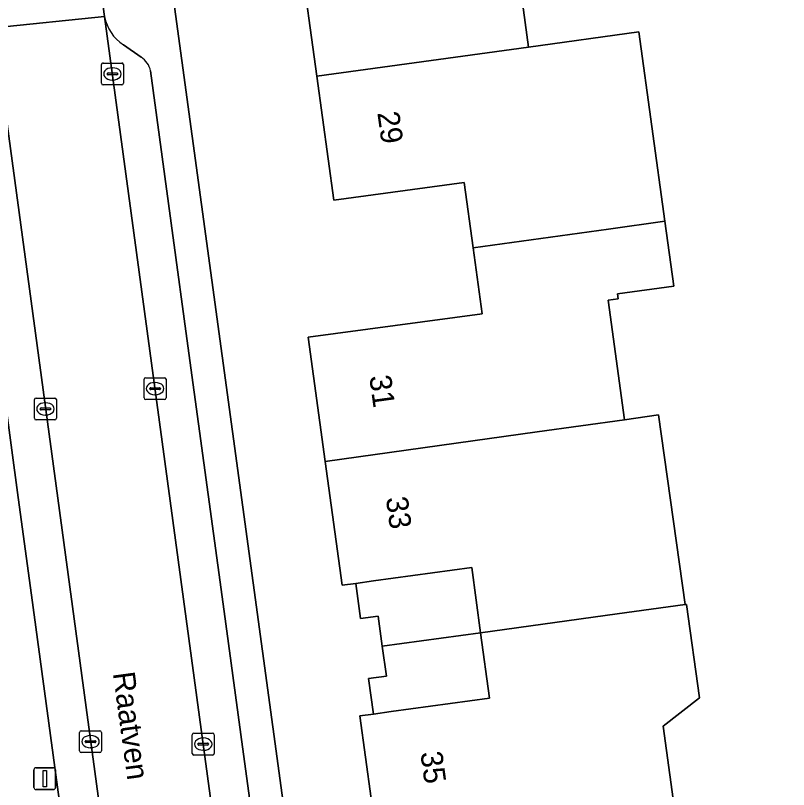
# Model space of a CAD drawing. Extents: x 163426 to 164192, y 380329 to 381641.
# Drawn here: x 163596.37 to 163631.77, y 381058.23 to 381093.66 of the extents above; entities that cross this region are included whole.
import ezdxf

# ---------------------------------------------------------------- set-up
doc = ezdxf.new("R2010")
doc.units = 0
for name, color, linetype in [('IMGEO_Erf', 7, 'Continuous'), ('IMGEO_Kolk', 7, 'Continuous'), ('IMGEO_Lichtmast', 7, 'Continuous'), ('IMGEO_Openbare_ruimte_label', 7, 'Continuous'), ('IMGEO_Pand', 7, 'Continuous'), ('IMGEO_Pand_nummerreeks', 7, 'Continuous'), ('IMGEO_Pand_overbouw', 7, 'Continuous'), ('IMGEO_Parkeervlak_open', 7, 'Continuous'), ('IMGEO_Rijbaan_lokaal_open', 7, 'Continuous'), ('IMGEO_Voetpad_open', 7, 'Continuous')]:
    doc.layers.add(name, color=color, linetype=linetype)

msp = doc.modelspace()

# ---------------------------------------------------------------- linework, layer by layer
at = {"layer": 'IMGEO_Erf'}
for points in [[(163603.447, 381095.786), (163603.525, 381095.083), (163616.544, 380999.748), (163619.246, 380999.933), (163622.549, 381000.159), (163633.697, 381000.898), (163646.569, 381001.751), (163692.559, 381007.908), (163662.718, 381103.781)], [(163619.099, 381097.867), (163619.872, 381092.211), (163624.924, 381092.905), (163626.109, 381084.236), (163626.515, 381081.268), (163623.936, 381080.916), (163623.967, 381080.687), (163623.513, 381080.625), (163624.261, 381075.155), (163625.819, 381075.374), (163627.037, 381066.693), (163627.104, 381066.702), (163627.689, 381062.421), (163626.032, 381061.128), (163626.49, 381057.778)], [(163612.915, 381055.926), (163612.142, 381061.594), (163612.766, 381061.679), (163612.546, 381063.304), (163613.358, 381063.414), (163613.172, 381064.788), (163612.987, 381066.159), (163612.175, 381066.049), (163611.957, 381067.662), (163611.333, 381067.577), (163610.558, 381073.249), (163609.783, 381078.926), (163617.74, 381080.003), (163617.33, 381083.027), (163616.925, 381086.02), (163610.948, 381085.211), (163610.168, 381090.878), (163609.388, 381096.539)]]:
    msp.add_lwpolyline(points, dxfattribs=at)
for points in [[(163613.172, 381064.788), (163617.675, 381065.397), (163617.265, 381068.389), (163612.77, 381067.774), (163611.957, 381067.662), (163612.175, 381066.049), (163612.987, 381066.159)], [(163612.766, 381061.679), (163613.579, 381061.791), (163618.084, 381062.407), (163617.675, 381065.397), (163613.172, 381064.788), (163613.358, 381063.414), (163612.546, 381063.304)]]:
    msp.add_lwpolyline(points, close=True, dxfattribs=at)
at = {"layer": 'IMGEO_Kolk'}
for p, q in [((163600.312, 381090.558), (163600.312, 381091.41)), ((163600.387, 381091.484), (163601.239, 381091.484)), ((163601.313, 381091.41), (163601.313, 381090.558)), ((163600.614, 381091.027), (163601.012, 381091.027)), ((163600.8, 381091.264), (163600.825, 381091.264)), ((163600.571, 381090.978), (163600.571, 381090.99)), ((163601.009, 381090.941), (163600.611, 381090.941)), ((163600.823, 381090.704), (163600.798, 381090.704)), ((163601.055, 381090.99), (163601.055, 381090.978)), ((163601.239, 381090.484), (163600.387, 381090.484)), ((163602.265, 381076.152), (163602.265, 381077.004)), ((163602.34, 381077.078), (163603.192, 381077.078)), ((163602.753, 381076.858), (163602.778, 381076.858)), ((163603.266, 381077.004), (163603.266, 381076.152)), ((163602.524, 381076.572), (163602.524, 381076.584)), ((163602.962, 381076.535), (163602.564, 381076.535)), ((163602.567, 381076.621), (163602.965, 381076.621)), ((163603.008, 381076.584), (163603.008, 381076.572)), ((163597.319, 381076.148), (163598.171, 381076.148)), ((163602.776, 381076.298), (163602.751, 381076.298)), ((163597.244, 381075.222), (163597.244, 381076.074)), ((163597.732, 381075.928), (163597.757, 381075.928)), ((163598.245, 381076.074), (163598.245, 381075.222)), ((163603.192, 381076.078), (163602.34, 381076.078)), ((163597.503, 381075.642), (163597.503, 381075.654)), ((163597.941, 381075.605), (163597.543, 381075.605)), ((163597.546, 381075.691), (163597.944, 381075.691)), ((163597.987, 381075.654), (163597.987, 381075.642)), ((163598.171, 381075.148), (163597.319, 381075.148)), ((163597.755, 381075.368), (163597.73, 381075.368)), ((163599.385, 381060.917), (163600.237, 381060.917)), ((163599.31, 381059.991), (163599.31, 381060.843)), ((163599.798, 381060.697), (163599.823, 381060.697)), ((163600.311, 381060.843), (163600.311, 381059.991)), ((163604.471, 381059.879), (163604.471, 381060.731)), ((163604.546, 381060.805), (163605.398, 381060.805)), ((163604.959, 381060.585), (163604.984, 381060.585)), ((163605.472, 381060.731), (163605.472, 381059.879)), ((163599.569, 381060.411), (163599.569, 381060.423)), ((163600.007, 381060.374), (163599.609, 381060.374)), ((163599.612, 381060.46), (163600.01, 381060.46)), ((163600.053, 381060.423), (163600.053, 381060.411)), ((163604.73, 381060.299), (163604.73, 381060.311)), ((163605.168, 381060.262), (163604.77, 381060.262)), ((163604.773, 381060.348), (163605.171, 381060.348)), ((163605.214, 381060.311), (163605.214, 381060.299)), ((163600.237, 381059.917), (163599.385, 381059.917)), ((163599.821, 381060.137), (163599.796, 381060.137)), ((163604.982, 381060.025), (163604.957, 381060.025)), ((163605.398, 381059.805), (163604.546, 381059.805))]:
    msp.add_line(p, q, dxfattribs=at)
for points in [[(163600.312, 381090.558), (163600.312, 381091.41)], [(163600.387, 381091.484), (163601.239, 381091.484)], [(163601.313, 381091.41), (163601.313, 381090.558)], [(163601.239, 381090.484), (163600.387, 381090.484)], [(163602.265, 381076.152), (163602.265, 381077.004)], [(163602.34, 381077.078), (163603.192, 381077.078)], [(163603.266, 381077.004), (163603.266, 381076.152)], [(163597.319, 381076.148), (163598.171, 381076.148)], [(163597.244, 381075.222), (163597.244, 381076.074)], [(163598.245, 381076.074), (163598.245, 381075.222)], [(163603.192, 381076.078), (163602.34, 381076.078)], [(163598.171, 381075.148), (163597.319, 381075.148)], [(163599.385, 381060.917), (163600.237, 381060.917)], [(163599.31, 381059.991), (163599.31, 381060.843)], [(163600.311, 381060.843), (163600.311, 381059.991)], [(163604.471, 381059.879), (163604.471, 381060.731)], [(163604.546, 381060.805), (163605.398, 381060.805)], [(163605.472, 381060.731), (163605.472, 381059.879)], [(163600.237, 381059.917), (163599.385, 381059.917)], [(163605.398, 381059.805), (163604.546, 381059.805)]]:
    msp.add_lwpolyline(points, dxfattribs=at)
for centre, radius, start, end in [((163600.389, 381091.408), 0.0765, 91.552, 178.448), ((163600.389, 381091.408), 0.0765, 91.552, 178.448), ((163601.237, 381091.408), 0.0765, 1.552, 88.448), ((163601.237, 381091.408), 0.0765, 1.552, 88.448), ((163600.611, 381090.987), 0.0403, 85.8775, 175.7526), ((163601.016, 381090.989), 0.0386, 1.7309, 96.639), ((163600.608, 381090.977), 0.0366, 178.938, 274.7102), ((163601.012, 381090.984), 0.043, 264.8664, 352.4533), ((163600.389, 381090.56), 0.0765, 181.552, 268.448), ((163600.389, 381090.56), 0.0765, 181.552, 268.448), ((163601.237, 381090.56), 0.0765, 271.552, 358.448), ((163601.237, 381090.56), 0.0765, 271.552, 358.448), ((163602.342, 381077.002), 0.0765, 91.552, 178.448), ((163602.342, 381077.002), 0.0765, 91.552, 178.448), ((163603.19, 381077.002), 0.0765, 1.552, 88.448), ((163603.19, 381077.002), 0.0765, 1.552, 88.448), ((163602.564, 381076.581), 0.0403, 85.8775, 175.7526), ((163602.561, 381076.571), 0.0366, 178.938, 274.7102), ((163602.965, 381076.578), 0.043, 264.8664, 352.4533), ((163602.969, 381076.583), 0.0386, 1.7309, 96.639), ((163597.321, 381076.072), 0.0765, 91.552, 178.448), ((163597.321, 381076.072), 0.0765, 91.552, 178.448), ((163598.169, 381076.072), 0.0765, 1.552, 88.448), ((163598.169, 381076.072), 0.0765, 1.552, 88.448), ((163602.342, 381076.154), 0.0765, 181.552, 268.448), ((163602.342, 381076.154), 0.0765, 181.552, 268.448), ((163603.19, 381076.154), 0.0765, 271.552, 358.448), ((163603.19, 381076.154), 0.0765, 271.552, 358.448), ((163597.543, 381075.651), 0.0403, 85.8775, 175.7526), ((163597.54, 381075.641), 0.0366, 178.938, 274.7102), ((163597.944, 381075.648), 0.043, 264.8664, 352.4533), ((163597.948, 381075.653), 0.0386, 1.7309, 96.639), ((163597.321, 381075.224), 0.0765, 181.552, 268.448), ((163597.321, 381075.224), 0.0765, 181.552, 268.448), ((163598.169, 381075.224), 0.0765, 271.552, 358.448), ((163598.169, 381075.224), 0.0765, 271.552, 358.448), ((163599.387, 381060.841), 0.0765, 91.552, 178.448), ((163599.387, 381060.841), 0.0765, 91.552, 178.448), ((163600.235, 381060.841), 0.0765, 1.552, 88.448), ((163600.235, 381060.841), 0.0765, 1.552, 88.448), ((163604.548, 381060.729), 0.0765, 91.552, 178.448), ((163604.548, 381060.729), 0.0765, 91.552, 178.448), ((163605.396, 381060.729), 0.0765, 1.552, 88.448), ((163605.396, 381060.729), 0.0765, 1.552, 88.448), ((163599.609, 381060.42), 0.0403, 85.8775, 175.7526), ((163599.606, 381060.41), 0.0366, 178.938, 274.7102), ((163600.01, 381060.417), 0.043, 264.8664, 352.4533), ((163600.014, 381060.422), 0.0386, 1.7309, 96.639), ((163604.77, 381060.308), 0.0403, 85.8775, 175.7526), ((163604.767, 381060.298), 0.0366, 178.938, 274.7102), ((163605.171, 381060.305), 0.043, 264.8664, 352.4533), ((163605.175, 381060.31), 0.0386, 1.7309, 96.639), ((163599.387, 381059.993), 0.0765, 181.552, 268.448), ((163599.387, 381059.993), 0.0765, 181.552, 268.448), ((163600.235, 381059.993), 0.0765, 271.552, 358.448), ((163600.235, 381059.993), 0.0765, 271.552, 358.448), ((163604.548, 381059.881), 0.0765, 181.552, 268.448), ((163604.548, 381059.881), 0.0765, 181.552, 268.448), ((163605.396, 381059.881), 0.0765, 271.552, 358.448), ((163605.396, 381059.881), 0.0765, 271.552, 358.448)]:
    msp.add_arc(centre, radius, start, end, dxfattribs=at)
for centre, major_axis, ratio, start_param, end_param in [((163600.799, 381090.984), (-0.387, 0.002), 0.722429, 4.712389, 7.853982), ((163600.824, 381090.984), (-0.39, 0.002), 0.717154, 1.570796, 4.712389), ((163602.752, 381076.578), (-0.387, 0.002), 0.722429, 4.712389, 7.853982), ((163602.777, 381076.578), (-0.39, 0.002), 0.717154, 1.570796, 4.712389), ((163597.731, 381075.648), (-0.387, 0.002), 0.722429, 4.712389, 7.853982), ((163597.756, 381075.648), (-0.39, 0.002), 0.717154, 1.570796, 4.712389), ((163599.797, 381060.417), (-0.387, 0.002), 0.722429, 4.712389, 7.853982), ((163599.822, 381060.417), (-0.39, 0.002), 0.717154, 1.570796, 4.712389), ((163604.958, 381060.305), (-0.387, 0.002), 0.722429, 4.712389, 7.853982), ((163604.983, 381060.305), (-0.39, 0.002), 0.717154, 1.570796, 4.712389)]:
    msp.add_ellipse(centre, major_axis=major_axis, ratio=ratio, start_param=start_param, end_param=end_param, dxfattribs=at)
at = {"layer": 'IMGEO_Lichtmast'}
for p, q in [((163597.221, 381058.325), (163597.221, 381059.125)), ((163597.221, 381059.125), (163597.221, 381058.325)), ((163597.321, 381059.225), (163598.111, 381059.225)), ((163598.111, 381059.225), (163597.321, 381059.225)), ((163598.211, 381059.125), (163598.211, 381058.325)), ((163598.211, 381058.325), (163598.211, 381059.125)), ((163598.111, 381058.225), (163597.321, 381058.225)), ((163597.321, 381058.225), (163598.111, 381058.225))]:
    msp.add_line(p, q, dxfattribs=at)
msp.add_lwpolyline([(163597.641, 381059.1), (163597.791, 381059.1), (163597.791, 381058.35), (163597.641, 381058.35), (163597.641, 381059.1)], dxfattribs=at)
for centre, start, end in [((163597.321, 381059.125), 90, 180), ((163597.321, 381059.125), 90, 180), ((163598.111, 381059.125), 0, 90), ((163598.111, 381059.125), 360, 90), ((163597.321, 381058.325), 180, 270), ((163597.321, 381058.325), 180, 270), ((163598.111, 381058.325), 270, 0), ((163598.111, 381058.325), 270, 0)]:
    msp.add_arc(centre, 0.1, start, end, dxfattribs=at)
at = {"layer": 'IMGEO_Pand'}
for points in [[(163619.872, 381092.211), (163619.099, 381097.867), (163609.388, 381096.539), (163610.168, 381090.878)], [(163619.872, 381092.211), (163610.168, 381090.878), (163610.948, 381085.211), (163616.925, 381086.02), (163617.33, 381083.027), (163623.53, 381083.881), (163626.109, 381084.236), (163624.924, 381092.905)], [(163623.513, 381080.625), (163623.967, 381080.687), (163623.936, 381080.916), (163626.515, 381081.268), (163626.109, 381084.236), (163623.53, 381083.881), (163617.33, 381083.027), (163617.74, 381080.003), (163609.783, 381078.926), (163610.558, 381073.249), (163620.262, 381074.594), (163624.261, 381075.155)], [(163624.261, 381075.155), (163620.262, 381074.594), (163610.558, 381073.249), (163611.333, 381067.577), (163611.957, 381067.662), (163612.77, 381067.774), (163617.265, 381068.389), (163617.675, 381065.397), (163623.921, 381066.267), (163627.037, 381066.693), (163625.819, 381075.374)], [(163627.689, 381062.421), (163627.104, 381066.702), (163627.037, 381066.693), (163623.921, 381066.267), (163617.675, 381065.397), (163618.084, 381062.407), (163613.579, 381061.791), (163612.766, 381061.679), (163612.142, 381061.594), (163612.915, 381055.926), (163626.49, 381057.778), (163626.032, 381061.128)]]:
    msp.add_lwpolyline(points, close=True, dxfattribs=at)
at = {"layer": 'IMGEO_Pand_overbouw'}
for points in [[(163611.957, 381067.662), (163612.175, 381066.049), (163612.987, 381066.159), (163613.172, 381064.788), (163617.675, 381065.397), (163617.265, 381068.389), (163612.77, 381067.774)], [(163617.675, 381065.397), (163613.172, 381064.788), (163613.358, 381063.414), (163612.546, 381063.304), (163612.766, 381061.679), (163613.579, 381061.791), (163618.084, 381062.407)]]:
    msp.add_lwpolyline(points, close=True, dxfattribs=at)
at = {"layer": 'IMGEO_Parkeervlak_open'}
for points in [[(163600.456, 381093.608), (163612.89, 381001.887)], [(163607.888, 381000.887), (163595.38, 381093.094)], [(163602.125, 381091.747), (163601.312, 381092.32)], [(163614.308, 381004.828), (163613.764, 381008.821), (163612.952, 381014.784), (163611.396, 381026.213), (163610.583, 381032.181), (163609.03, 381043.582), (163608.218, 381049.545), (163606.694, 381060.738), (163605.881, 381066.706), (163604.315, 381078.206), (163603.505, 381084.153), (163602.556, 381091.119)], [(163593.989, 381090.174), (163596.472, 381071.828), (163597.185, 381066.558), (163602.552, 381026.894), (163603.261, 381021.656), (163605.735, 381003.371)]]:
    msp.add_lwpolyline(points, dxfattribs=at)
for centre, radius, start, end in [((163602.343, 381093.934), 1.915, 189.7891, 237.4267), ((163601.655, 381090.963), 0.914, 9.8511, 59.073)]:
    msp.add_arc(centre, radius, start, end, dxfattribs=at)
at = {"layer": 'IMGEO_Rijbaan_lokaal_open'}
msp.add_lwpolyline([(163595.104, 381094.65), (163595.241, 381094.091), (163595.38, 381093.094), (163600.456, 381093.608), (163600.309, 381094.615), (163600.307, 381094.989), (163600.306, 381095.362)], dxfattribs=at)
msp.add_lwpolyline([(163608.008, 381000), (163613.059, 381000.578), (163613.016, 381000.89), (163612.89, 381001.887), (163600.456, 381093.608), (163595.38, 381093.094), (163607.888, 381000.887)], close=True, dxfattribs=at)
at = {"layer": 'IMGEO_Voetpad_open'}
for points in [[(163619.238, 380968.276), (163619.538, 380971.648), (163617.891, 380991.091), (163617.735, 380991.057), (163617.259, 380994.533), (163617.031, 380996.193), (163616.544, 380999.748), (163603.525, 381095.083), (163603.447, 381095.786), (163602.972, 381100.077)], [(163600.306, 381095.362), (163600.307, 381094.989), (163600.309, 381094.615), (163600.456, 381093.608)], [(163601.312, 381092.32), (163602.125, 381091.747)], [(163602.556, 381091.119), (163603.505, 381084.153), (163604.315, 381078.206), (163605.881, 381066.706), (163606.694, 381060.738), (163608.218, 381049.545), (163609.03, 381043.582), (163610.583, 381032.181), (163611.396, 381026.213), (163612.952, 381014.784), (163613.764, 381008.821), (163614.308, 381004.828)], [(163597.185, 381066.558), (163596.472, 381071.828), (163593.989, 381090.174)], [(163605.735, 381003.371), (163603.261, 381021.656), (163602.552, 381026.894), (163597.185, 381066.558)]]:
    msp.add_lwpolyline(points, dxfattribs=at)
for centre, radius, start, end in [((163602.343, 381093.934), 1.915, 189.7891, 237.4267), ((163601.655, 381090.963), 0.914, 9.8511, 59.073)]:
    msp.add_arc(centre, radius, start, end, dxfattribs=at)

# ---------------------------------------------------------------- texts
at = {"layer": 'IMGEO_Openbare_ruimte_label'}
msp.add_text('Raatven', height=1, rotation=277.7574, dxfattribs=at).set_placement((163600.832, 381063.553))
at = {"layer": 'IMGEO_Pand_nummerreeks'}
for s, rotation, p in [('29', 277.841, (163612.942, 381089.207)), ('31', 277.7748, (163612.572, 381077.136)), ('33', 277.7748, (163613.331, 381071.574)), ('35', 277.7634, (163614.913, 381059.915))]:
    msp.add_text(s, height=1, rotation=rotation, dxfattribs=at).set_placement(p)

doc.saveas('drawing.dxf')
